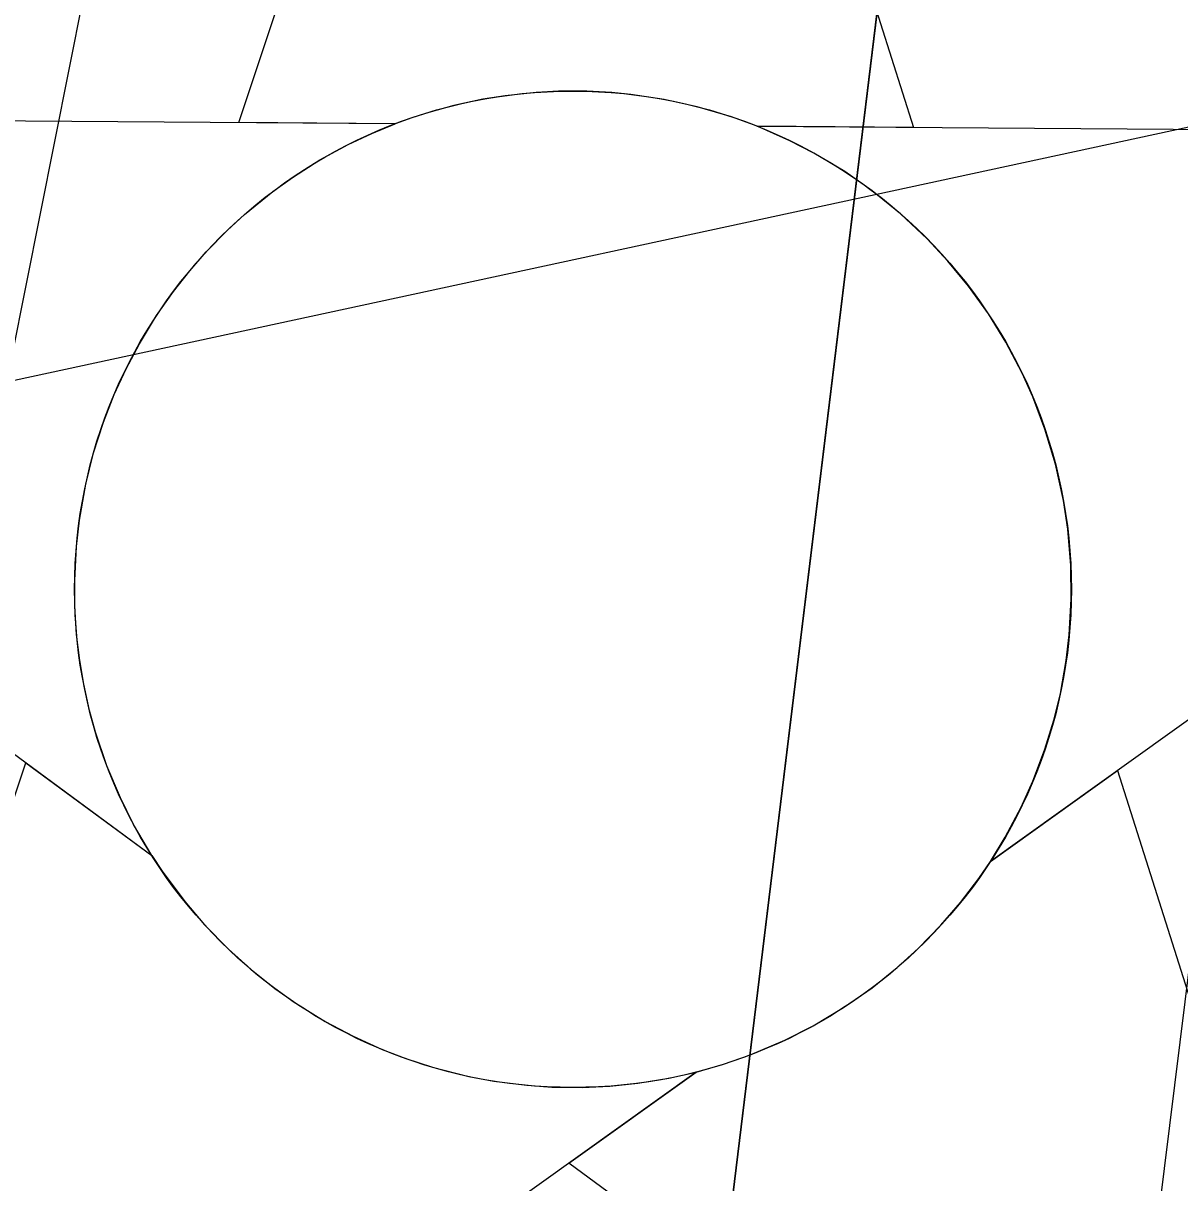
# Model space of a CAD drawing. Extents: x 3313447 to 3351316, y 703786 to 729172.
# Drawn here: x 3324741.1 to 3324812, y 722258.9 to 722330 of the extents above; entities that cross this region are included whole.
import ezdxf

# ---------------------------------------------------------------- set-up
doc = ezdxf.new("R2010")
doc.units = 0
for name, color, linetype in [('V-CHAN-NAID', 7, 'Continuous'), ('V-TOPO-DPTH', 7, 'Continuous'), ('V-TOPO-MAJR', 7, 'Continuous'), ('V-TOPO-MINR', 7, 'Continuous'), ('V-UTIL-LINE', 7, 'Continuous')]:
    doc.layers.add(name, color=color, linetype=linetype)

msp = doc.modelspace()

# ---------------------------------------------------------------- linework, layer by layer
at = {"layer": 'V-CHAN-NAID'}
for points in [[(3324763.918, 722323.848), (3324754.331, 722323.916), (3324775.457, 722387.4), (3324795.681, 722323.623), (3324786.094, 722323.691), (3324784.517, 722324.269), (3324782.422, 722324.889), (3324780.382, 722325.34), (3324778.346, 722325.648), (3324777.179, 722325.762), (3324775.645, 722325.843), (3324773.923, 722325.841), (3324772.553, 722325.771), (3324770.647, 722325.57), (3324769.281, 722325.351), (3324767.497, 722324.967), (3324765.967, 722324.547), (3324764.935, 722324.216)], [(3324763.918, 722323.848), (3324687.427, 722324.39), (3324748.992, 722278.991), (3324747.879, 722280.9), (3324747.069, 722282.528), (3324746.244, 722284.496), (3324745.548, 722286.55), (3324745.183, 722287.873), (3324744.822, 722289.499), (3324744.578, 722290.944), (3324744.39, 722292.542), (3324744.281, 722294.278), (3324744.269, 722295.859), (3324744.376, 722297.933), (3324744.559, 722299.551), (3324744.951, 722301.754), (3324745.432, 722303.677), (3324746.035, 722305.564), (3324746.69, 722307.243), (3324747.417, 722308.831), (3324748.231, 722310.366), (3324749.292, 722312.103), (3324750.323, 722313.573), (3324751.323, 722314.842), (3324752.325, 722315.988), (3324753.634, 722317.325), (3324754.685, 722318.29), (3324756.402, 722319.687), (3324757.614, 722320.557), (3324759.301, 722321.627), (3324761.032, 722322.572), (3324762.478, 722323.256)], [(3324786.094, 722323.691), (3324862.586, 722323.148), (3324800.383, 722278.626), (3324801.294, 722280.115), (3324802.272, 722281.962), (3324802.987, 722283.547), (3324803.726, 722285.502), (3324804.271, 722287.287), (3324804.669, 722288.926), (3324805.03, 722290.936), (3324805.216, 722292.509), (3324805.34, 722294.715), (3324805.31, 722296.777), (3324805.122, 722298.997), (3324804.856, 722300.755), (3324804.365, 722302.987), (3324803.725, 722305.127), (3324802.975, 722307.109), (3324802.327, 722308.552), (3324801.32, 722310.468), (3324800.258, 722312.19), (3324799.044, 722313.892), (3324797.783, 722315.431), (3324796.511, 722316.797), (3324794.879, 722318.329), (3324793.136, 722319.741), (3324791.453, 722320.918), (3324789.566, 722322.05), (3324788.094, 722322.811)], [(3324782.352, 722265.72), (3324720.149, 722221.198), (3324741.275, 722284.681), (3324748.992, 722278.991), (3324749.627, 722278.027), (3324751.01, 722276.168), (3324752.223, 722274.752), (3324753.689, 722273.249), (3324755.078, 722271.998), (3324756.532, 722270.842), (3324757.935, 722269.855), (3324759.613, 722268.819), (3324761.327, 722267.908), (3324763.118, 722267.097), (3324764.564, 722266.541), (3324766.192, 722266.012), (3324768.418, 722265.448), (3324769.95, 722265.161), (3324771.975, 722264.904), (3324773.512, 722264.8), (3324775.373, 722264.778), (3324777.062, 722264.856), (3324778.772, 722265.032), (3324780.674, 722265.343)], [(3324800.383, 722278.626), (3324808.179, 722284.207), (3324828.403, 722220.43), (3324774.555, 722260.14), (3324782.352, 722265.72), (3324784.018, 722266.196), (3324785.63, 722266.756), (3324787.788, 722267.67), (3324789.523, 722268.554), (3324791.389, 722269.668), (3324793.128, 722270.88), (3324794.68, 722272.125), (3324795.967, 722273.293), (3324797.351, 722274.713), (3324798.555, 722276.115), (3324799.674, 722277.587)]]:
    msp.add_lwpolyline(points, close=True, dxfattribs=at)
msp.add_circle((3324774.804, 722295.313), 30.541, dxfattribs=at)
at = {"layer": 'V-TOPO-DPTH'}
for points in [[(3324874.816, 723323.538), (3324869.165, 723220.086), (3324863.009, 723116.664), (3324856.516, 723013.261), (3324841.881, 722788.923), (3324840.763, 722773.063), (3324839.533, 722757.212), (3324838.137, 722741.374), (3324836.63, 722725.546), (3324826.573, 722625.496), (3324819.745, 722559.673), (3324812.638, 722493.881), (3324805.114, 722428.135), (3324797.311, 722362.42), (3324747.341, 721952.722), (3324745.063, 721933.157), (3324742.927, 721913.578), (3324741.005, 721893.976), (3324739.225, 721874.36), (3324737.681, 721854.724), (3324736.311, 721835.077), (3324735.201, 721815.414), (3324734.264, 721795.741), (3324721.169, 721476.353)], [(3324721.169, 721476.353), (3324734.264, 721795.741), (3324735.201, 721815.414), (3324736.311, 721835.077), (3324737.681, 721854.724), (3324739.225, 721874.36), (3324741.005, 721893.976), (3324742.927, 721913.578), (3324745.063, 721933.157), (3324747.341, 721952.722), (3324797.311, 722362.42), (3324805.114, 722428.135), (3324812.638, 722493.881), (3324819.745, 722559.673), (3324826.573, 722625.496), (3324836.63, 722725.546), (3324838.137, 722741.374), (3324839.533, 722757.212), (3324840.763, 722773.063), (3324841.881, 722788.923), (3324856.516, 723013.261), (3324863.009, 723116.664), (3324869.165, 723220.086), (3324874.816, 723323.538)], [(3324743.367, 721453.176), (3324748.86, 721619.071), (3324750.872, 721668.298), (3324753.391, 721717.494), (3324756.671, 721766.646), (3324760.458, 721815.768), (3324764.035, 721857.906), (3324766.568, 721885.92), (3324769.305, 721913.913), (3324772.349, 721941.874), (3324775.597, 721969.815), (3324792.922, 722112.036), (3324805.047, 722211.064), (3324817.252, 722310.082), (3324829.576, 722409.085), (3324841.981, 722508.078), (3324865.207, 722692.514), (3324869.164, 722724.955)], [(3324743.367, 721453.176), (3324748.86, 721619.071), (3324750.872, 721668.298), (3324753.391, 721717.494), (3324756.671, 721766.646), (3324760.458, 721815.768), (3324764.035, 721857.906), (3324766.568, 721885.92), (3324769.305, 721913.913), (3324772.349, 721941.874), (3324775.597, 721969.815), (3324792.922, 722112.036), (3324805.047, 722211.064), (3324817.252, 722310.082), (3324829.576, 722409.085), (3324841.981, 722508.078), (3324865.207, 722692.514), (3324869.164, 722724.955)]]:
    msp.add_lwpolyline(points, dxfattribs=at)
at = {"layer": 'V-TOPO-MAJR'}
msp.add_lwpolyline([(3324683.24, 721525.361), (3324684.46, 721550.904), (3324700.721, 721889.867), (3324701.29, 721901.467), (3324701.877, 721913.067), (3324702.49, 721924.664), (3324703.12, 721936.261), (3324710.736, 722073.642), (3324716.614, 722146.625), (3324724.9, 722219.272), (3324736.8, 722291.416), (3324751.109, 722363.223), (3324762.972, 722415.859), (3324772.612, 722461.197), (3324781.514, 722506.67), (3324789.308, 722552.346), (3324796.364, 722598.157), (3324804.648, 722656.661), (3324806.862, 722673.338), (3324808.884, 722690.036), (3324810.617, 722706.767)], dxfattribs=at)
at = {"layer": 'V-TOPO-MINR'}
for points in [[(3324874.816, 723323.538), (3324869.165, 723220.086), (3324863.009, 723116.664), (3324856.516, 723013.261), (3324841.881, 722788.923), (3324840.763, 722773.063), (3324839.533, 722757.212), (3324838.137, 722741.374), (3324836.63, 722725.546), (3324826.573, 722625.496), (3324819.745, 722559.673), (3324812.638, 722493.881), (3324805.114, 722428.135), (3324797.311, 722362.42), (3324747.341, 721952.722), (3324745.063, 721933.157), (3324742.927, 721913.578), (3324741.005, 721893.976), (3324739.225, 721874.36), (3324737.681, 721854.724), (3324736.311, 721835.077), (3324735.201, 721815.414), (3324734.264, 721795.741), (3324721.169, 721476.353)], [(3324743.367, 721453.176), (3324748.86, 721619.071), (3324750.872, 721668.298), (3324753.391, 721717.494), (3324756.671, 721766.646), (3324760.458, 721815.768), (3324764.035, 721857.906), (3324766.568, 721885.92), (3324769.305, 721913.913), (3324772.349, 721941.874), (3324775.597, 721969.815), (3324792.922, 722112.036), (3324805.047, 722211.064), (3324817.252, 722310.082), (3324829.576, 722409.085), (3324841.981, 722508.078), (3324865.207, 722692.514), (3324869.164, 722724.955)]]:
    msp.add_lwpolyline(points, dxfattribs=at)
at = {"layer": 'V-UTIL-LINE'}
msp.add_line((3322001.546, 721716.852), (3325331.177, 722435.628), dxfattribs=at)

doc.saveas('drawing.dxf')
